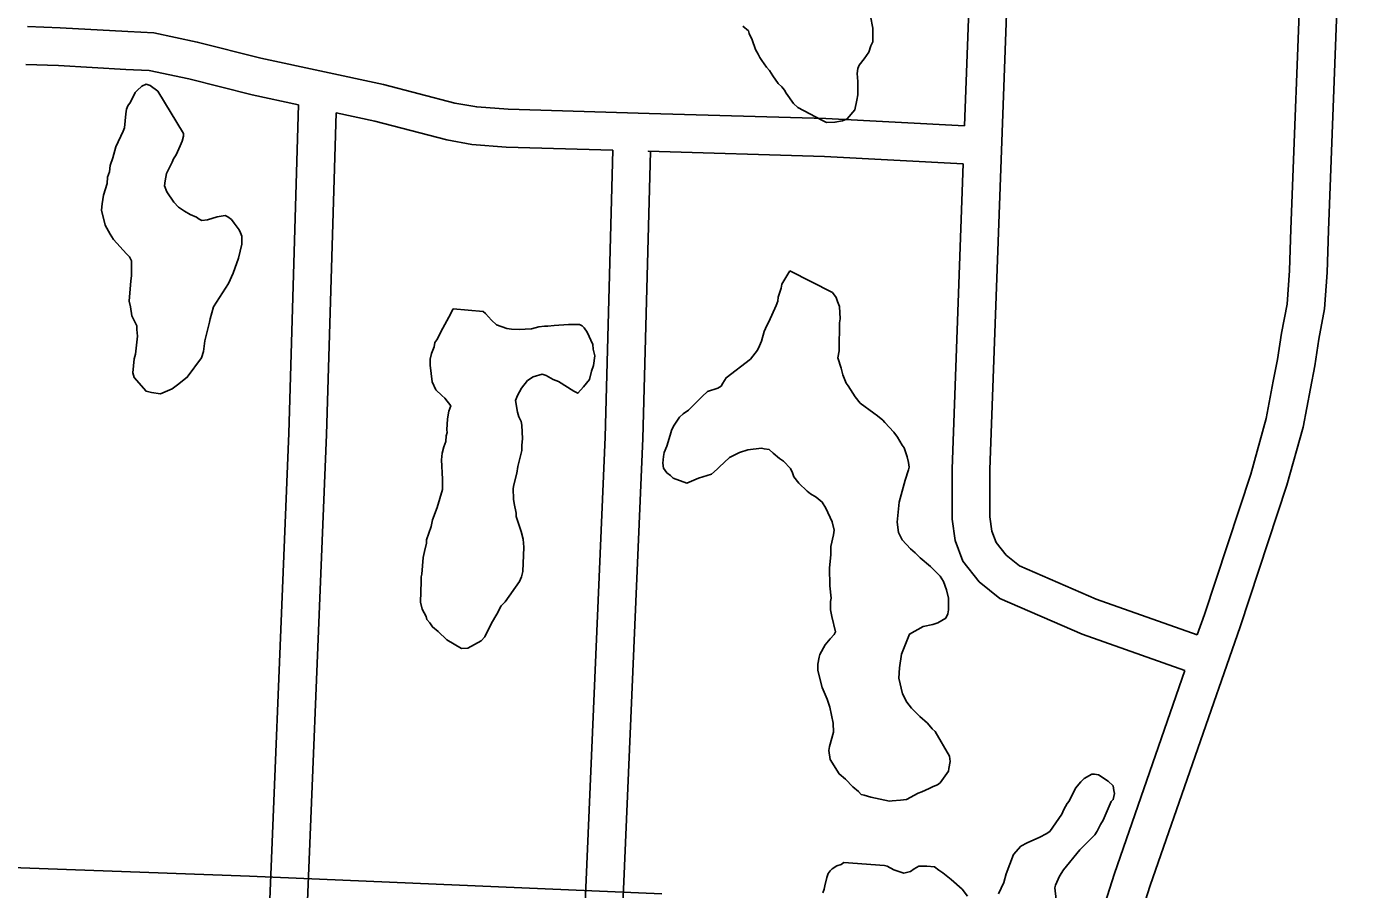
# Model space of a CAD drawing. Extents: x 3677843 to 3715951, y 511991 to 537744.
# Drawn here: x 3701826 to 3702883, y 520197 to 520883 of the extents above; entities that cross this region are included whole.
import ezdxf

# ---------------------------------------------------------------- set-up
doc = ezdxf.new("R2010")
doc.units = 0
doc.layers.add('V-ROAD-CNTR', color=7, linetype='Continuous')
doc.layers.add('V-SITE-VEGE', color=7, linetype='Continuous')

msp = doc.modelspace()

# ---------------------------------------------------------------- linework, layer by layer
at = {"layer": 'V-ROAD-CNTR'}
for points in [[(3702600.2, 521539.6), (3702577.8, 520981.1), (3702571.3, 520803.9)], [(3702630.2, 521538.7), (3702607.8, 520980), (3702591.3, 520530.9), (3702591.4, 520508.4), (3702591.4, 520493.5), (3702592.9, 520482), (3702596.3, 520473.1), (3702604.4, 520463), (3702615, 520454.5), (3702675.8, 520428.1), (3702756.2, 520399.6)], [(3702890, 521529.6), (3702876.7, 521146.9), (3702860.5, 520720.9), (3702859.4, 520687.4), (3702857.3, 520658.5), (3702852.8, 520634.4), (3702849.6, 520613.3), (3702846.1, 520595.4), (3702840.2, 520564.6), (3702827.4, 520518.6), (3702790.2, 520406.1), (3702718.7, 520200.6), (3702602.9, 519837.1)], [(3702860.1, 521530.8), (3702846.8, 521148), (3702830.5, 520722), (3702829.4, 520689), (3702827.5, 520662.4), (3702823.2, 520639.4), (3702820, 520618.4), (3702816.6, 520601.1), (3702811, 520571.5), (3702798.7, 520527.4), (3702761.8, 520415.7), (3702756.2, 520399.6)], [(3701826.6, 520882.8), (3701852.8, 520881.8), (3701906.4, 520878.8), (3701927.2, 520877.8), (3701961.6, 520870.5), (3702012.1, 520857.8), (3702109.5, 520836.8), (3702166.2, 520822.1), (3702183.7, 520819), (3702208.7, 520817.1), (3702320.7, 520813.8), (3702461.1, 520809.7), (3702571.3, 520803.9)], [(3701825.5, 520852.8), (3701851.4, 520851.8), (3701904.9, 520848.8), (3701923.3, 520848), (3701954.8, 520841.2), (3702005.3, 520828.6), (3702042.1, 520820.6)], [(3702042.1, 520820.6), (3702034.4, 520559.9), (3702015.6, 520098.7), (3701996.4, 519508.8)], [(3702071.9, 520814.2), (3702064.4, 520558.8), (3702045.6, 520097.6), (3702026.4, 519507.7)], [(3702071.9, 520814.2), (3702102.6, 520807.6), (3702159.8, 520792.8), (3702179.9, 520789.2), (3702207.1, 520787.1), (3702291.7, 520784.6)], [(3702291.7, 520784.6), (3702285.6, 520556.7), (3702265.7, 520087.7), (3702241.6, 519499.7)], [(3702321.7, 520783.7), (3702315.6, 520555.7), (3702295.6, 520086.4), (3702271.6, 519498.5)], [(3702319.8, 520783.8), (3702319.8, 520783.8), (3702459.9, 520779.7), (3702570.2, 520773.9)], [(3702570.2, 520773.9), (3702561.3, 520531.5), (3702561.4, 520508.3), (3702561.5, 520491.5), (3702563.7, 520474.6), (3702570, 520458.1), (3702583, 520441.7), (3702599.4, 520428.6), (3702664.8, 520400.2), (3702746.3, 520371.3)], [(3702746.3, 520371.3), (3702690.3, 520210.1), (3702570.9, 519835.6), (3702559.5, 519796.8), (3702547.5, 519755.3), (3702543.6, 519735.4), (3702542, 519712.4), (3702539.2, 519676.3), (3702530.9, 519505.8), (3702530.2, 519488.9)], [(3702330.8, 520193.8), (3702003.1, 520207.9), (3701435.9, 520228.7), (3701252, 520233.2), (3701155.6, 520243.1), (3701104.7, 520246.8), (3701072, 520253.1), (3701039.6, 520258.8), (3701013.8, 520261.1), (3700977.8, 520264.4), (3700923.5, 520266.9), (3700858.8, 520272.5), (3700708.2, 520279.4), (3700481.3, 520282.8), (3700447.3, 520283.2), (3700416.8, 520287.2), (3700385.1, 520290.7), (3700342, 520296.8), (3700310, 520303.4), (3700277.8, 520310.4), (3700244.1, 520316.9), (3700238.4, 520318.3)]]:
    msp.add_lwpolyline(points, dxfattribs=at)
at = {"layer": 'V-SITE-VEGE'}
for points in [[(3702496.6, 520891), (3702498.3, 520881.7), (3702498.4, 520870.8), (3702496.8, 520867.5), (3702495.1, 520862.6), (3702491.4, 520857.1), (3702487.6, 520852.2), (3702486.5, 520849.5), (3702486, 520845.6), (3702486.6, 520839.1), (3702486.6, 520828.7), (3702485.6, 520824.4), (3702484, 520816.7), (3702478, 520809.6), (3702474.2, 520807.9), (3702468.2, 520806.8), (3702461.7, 520806.7), (3702457.9, 520808.4), (3702438.7, 520818.6), (3702435.4, 520821.8), (3702429.4, 520830), (3702428.3, 520832.2), (3702426.1, 520834.9), (3702423.3, 520837.6), (3702418.9, 520843.6), (3702416.2, 520847.9), (3702414, 520850.6), (3702410.1, 520856), (3702408.5, 520858.2), (3702407.3, 520860.9), (3702405.1, 520864.7), (3702402.4, 520872.4), (3702400.1, 520877.3), (3702399.6, 520879.4), (3702395.2, 520883.2)], [(3702551.9, 520282.1), (3702549.7, 520280.4), (3702546.4, 520279.3), (3702543.2, 520277.7), (3702537.2, 520274.9), (3702534.5, 520273.8), (3702525.2, 520268.8), (3702520.3, 520268.2), (3702513.8, 520267.7), (3702511.6, 520267.6), (3702496.9, 520270.8), (3702491.4, 520272.4), (3702489.2, 520272.9), (3702487, 520275.1), (3702482.6, 520278.9), (3702476.6, 520284.9), (3702471.6, 520289.2), (3702464.5, 520300.6), (3702463.3, 520307.7), (3702463.9, 520311), (3702467.1, 520322.4), (3702467, 520329.5), (3702464.2, 520342.1), (3702462, 520348.6), (3702458.1, 520357.8), (3702454.7, 520371.4), (3702454.7, 520376.4), (3702455.8, 520381.8), (3702456.3, 520384), (3702460.6, 520391.7), (3702464.4, 520396.6), (3702467.6, 520399.9), (3702468.7, 520402.1), (3702465.9, 520414.1), (3702464.8, 520419.5), (3702464.7, 520426.1), (3702465.3, 520428.8), (3702464.1, 520438.6), (3702464, 520452.8), (3702465, 520463.1), (3702465, 520469.7), (3702467.1, 520479), (3702467.6, 520482.8), (3702466, 520489.3), (3702461, 520500.2), (3702458.2, 520505.1), (3702453.3, 520508.9), (3702448.9, 520511.6), (3702446.2, 520513.8), (3702439.6, 520520.2), (3702435.7, 520525.1), (3702434.6, 520528.4), (3702433, 520531.7), (3702427.5, 520537.6), (3702424.2, 520539.8), (3702419.2, 520544.1), (3702416, 520546.8), (3702412.1, 520547.3), (3702409.9, 520547.9), (3702399, 520546.7), (3702392.5, 520544.5), (3702384.4, 520540.6), (3702376.2, 520532.9), (3702374.6, 520531.3), (3702370.3, 520527.4), (3702359.9, 520524.1), (3702350.7, 520520.2), (3702339.7, 520524), (3702337.5, 520526.1), (3702334.8, 520528.3), (3702332.1, 520532.1), (3702331.5, 520535.9), (3702332, 520541.4), (3702332.5, 520544.6), (3702334.7, 520549.6), (3702337.3, 520558.3), (3702338.4, 520562.1), (3702340, 520565.4), (3702342.2, 520568.7), (3702344.9, 520572.5), (3702347.6, 520575.3), (3702351.9, 520578), (3702362.8, 520589), (3702367.1, 520592.9), (3702375.3, 520595.6), (3702378, 520597.3), (3702379.1, 520599.5), (3702381.8, 520603.9), (3702401.3, 520618.7), (3702406.7, 520625.8), (3702408.3, 520629.1), (3702409.9, 520633), (3702412.1, 520640.6), (3702414.2, 520645.5), (3702415.8, 520648.3), (3702421.7, 520661.4), (3702422.8, 520664.7), (3702423.3, 520668), (3702425.5, 520675.1), (3702426, 520678.3), (3702432.5, 520688.7)], [(3702432.5, 520688.7), (3702466.4, 520671.5), (3702469.2, 520667.7), (3702470.3, 520664.5), (3702471.9, 520660.6), (3702472.5, 520650.8), (3702472, 520647.6), (3702472, 520643.7), (3702471.6, 520630.1), (3702471.6, 520625.2), (3702470.6, 520619.7), (3702473.3, 520611.6), (3702474.5, 520606.1), (3702477.2, 520599.6), (3702478.9, 520597.4), (3702484.4, 520588.7), (3702488.3, 520583.8), (3702499.2, 520575.7), (3702502, 520573.6), (3702506.3, 520570.3), (3702508, 520568.2), (3702515.1, 520560.6), (3702517.9, 520556.8), (3702521.7, 520550.2), (3702523.4, 520548.1), (3702525.6, 520541), (3702526.7, 520536.6), (3702527.3, 520532.8), (3702526.8, 520530.6), (3702524.1, 520522.4), (3702519.3, 520505), (3702517.8, 520489.1), (3702518.9, 520481), (3702521.7, 520475), (3702528.3, 520467.9), (3702532.1, 520464.7), (3702536, 520460.9), (3702544.2, 520453.9), (3702551.9, 520446.3), (3702554.6, 520441.9), (3702556.9, 520435.4), (3702558.5, 520428.9), (3702558.6, 520419.6), (3702558.1, 520416.3), (3702556.5, 520413), (3702549.9, 520409.2), (3702546.1, 520408), (3702538.5, 520406.4), (3702527.6, 520400.3), (3702521.2, 520384.4), (3702519.6, 520373.5), (3702519.1, 520365.3), (3702522, 520352.8), (3702525.3, 520346.3), (3702529.1, 520341.4), (3702535.7, 520334.9), (3702541.7, 520329.5), (3702545.6, 520325.1), (3702547.8, 520323), (3702559.4, 520303.4), (3702559.9, 520299), (3702558.9, 520293.6), (3702558.4, 520291.4), (3702551.9, 520282.1)], [(3702222.2, 520642.6), (3702227.1, 520642.7), (3702233.1, 520644.3), (3702237.5, 520644.9), (3702240.2, 520644.9), (3702245.1, 520645.5), (3702256.6, 520646.1), (3702265.3, 520646.2), (3702267.5, 520645.1), (3702269.1, 520643.5), (3702271.3, 520640.2), (3702275.8, 520630.4), (3702276.3, 520626.6), (3702277.5, 520621.2), (3702276.4, 520613.5), (3702274.8, 520609.2), (3702273.2, 520602.6), (3702268.4, 520596.6), (3702264, 520591.6), (3702260.7, 520593.3), (3702248.7, 520600.8), (3702244.3, 520602.4), (3702238.8, 520605.7), (3702235.6, 520606.7), (3702228.5, 520604.5), (3702224.1, 520601.7), (3702219.3, 520595.7), (3702216, 520589.7), (3702214.4, 520585.9), (3702216.1, 520576.6), (3702217.2, 520572.8), (3702218.9, 520569), (3702219.5, 520566.3), (3702220.1, 520555.4), (3702219.6, 520550.4), (3702219.6, 520546.1), (3702216.4, 520533.5), (3702215.4, 520528), (3702213.2, 520518.8), (3702212.7, 520516), (3702212.8, 520507.3), (3702213.3, 520504), (3702215, 520496.4), (3702215, 520493.7), (3702218.9, 520481.7), (3702220.6, 520475.7), (3702221.2, 520469.2), (3702220.2, 520450.1), (3702219.2, 520445.7), (3702217.6, 520441.9), (3702206.2, 520426), (3702203, 520422.7), (3702199.7, 520416.1), (3702195.4, 520409), (3702190, 520398.1), (3702187.3, 520394.8), (3702176.5, 520389.2), (3702171.5, 520388.7), (3702160, 520395.7), (3702152.9, 520402.2), (3702148.5, 520406), (3702146.3, 520409.2), (3702144.1, 520411.9), (3702143.6, 520414.1), (3702140.3, 520420.1), (3702139.1, 520425.6), (3702139.6, 520441.9), (3702139.5, 520445.7), (3702140.1, 520447.9), (3702141.1, 520461), (3702142.1, 520465.9), (3702143.7, 520472.5), (3702143.7, 520475.2), (3702147.5, 520485.6), (3702148.5, 520491.1), (3702152.3, 520500.9), (3702156.5, 520515.1), (3702156.5, 520523.3), (3702155.8, 520538.6), (3702156.3, 520544), (3702157.4, 520548.9), (3702159, 520553.3), (3702159.5, 520557.7), (3702160.1, 520560.4), (3702160, 520562.6), (3702160.5, 520571.3), (3702161.6, 520577.3), (3702163.2, 520581.7), (3702158.2, 520587.7), (3702156, 520589.8), (3702151.1, 520594.2), (3702148.3, 520600.7), (3702146.6, 520613.8), (3702146.6, 520618.7), (3702147.6, 520623.1), (3702149.8, 520628.5), (3702150.3, 520631.8), (3702151.9, 520634), (3702156.8, 520643.3), (3702161.6, 520652.1), (3702164.9, 520658.6)], [(3702164.9, 520658.6), (3702188.9, 520656.6), (3702190.5, 520655), (3702195.5, 520649.5), (3702199.3, 520645.8), (3702207.5, 520643.1), (3702211.3, 520642.6), (3702217.9, 520642.1), (3702222.2, 520642.6)], [(3702620.9, 520234.5), (3702631.2, 520239), (3702636.1, 520241.7), (3702638.9, 520243.4), (3702648.6, 520257.1), (3702650.2, 520260.9), (3702652.9, 520265.8), (3702654.5, 520267.5), (3702659.4, 520277.9), (3702663.7, 520282.8), (3702666.4, 520285.6), (3702672.4, 520288.9), (3702674.6, 520288.9), (3702677.8, 520288.4), (3702685.5, 520283.5), (3702689.3, 520279.7), (3702689.9, 520275.9), (3702690.5, 520273.7), (3702689.4, 520268.8), (3702687.8, 520267.2), (3702681.3, 520252.4), (3702679.2, 520249.1), (3702676.5, 520243.6), (3702674.9, 520240.9), (3702662.9, 520228.8), (3702650, 520212.9)], [(3702598.3, 520194), (3702602.6, 520202.8), (3702604.2, 520209.9), (3702610.1, 520225.2), (3702616, 520231.8), (3702620.9, 520234.5)], [(3702458.6, 520194.8), (3702459.7, 520197.5), (3702460.2, 520200.2), (3702461.8, 520206.8), (3702462.9, 520210), (3702464.5, 520212.2), (3702466.1, 520213.9), (3702469.9, 520216.1), (3702473.2, 520217.2), (3702475.4, 520218.9), (3702507.6, 520216.3), (3702509.8, 520215.8), (3702515.2, 520213.1), (3702522.9, 520210.4), (3702528.3, 520211.6), (3702531.1, 520213.8), (3702534.9, 520216), (3702541.4, 520216), (3702547.4, 520215.5), (3702550.7, 520212.8), (3702554, 520210.7), (3702560.6, 520205.2), (3702569.3, 520197.7), (3702573.7, 520192.2)], [(3702650, 520212.9), (3702646.7, 520208), (3702643.5, 520200.9), (3702643, 520198.7), (3702644.1, 520189.4)]]:
    msp.add_lwpolyline(points, dxfattribs=at)
msp.add_lwpolyline([(3701930.3, 520831.6), (3701950.7, 520797.9), (3701950.7, 520795.8), (3701949.6, 520791.9), (3701948, 520788.1), (3701944.8, 520781), (3701942.6, 520777.7), (3701941.6, 520775), (3701937.3, 520766.2), (3701936.2, 520760.2), (3701935.7, 520756.4), (3701937.4, 520751.5), (3701942.9, 520743.3), (3701946.7, 520739.5), (3701951.6, 520736.3), (3701956, 520733.6), (3701960.9, 520731.5), (3701963.1, 520729.8), (3701965.3, 520728.8), (3701969.7, 520729.3), (3701977.3, 520731.6), (3701983.8, 520732.7), (3701986, 520731.6), (3701988.8, 520729.5), (3701991, 520726.7), (3701994.8, 520721.3), (3701995.9, 520719.1), (3701997, 520716.4), (3701997.1, 520709.9), (3701994.4, 520699), (3701990.1, 520686.9), (3701986.4, 520678.7), (3701974.5, 520660.1), (3701971.8, 520650.8), (3701971.3, 520648.1), (3701967.6, 520633.3), (3701966.5, 520624.6), (3701964.9, 520619.7), (3701953.6, 520604.3), (3701946, 520598.3), (3701941.7, 520595), (3701932.4, 520591.1), (3701925.3, 520592.1), (3701920.9, 520593.2), (3701911.6, 520604), (3701910.5, 520607.9), (3701911.5, 520618.8), (3701912.6, 520622.6), (3701914.1, 520636.8), (3701913.5, 520642.2), (3701913.5, 520645), (3701909.6, 520653.1), (3701908.5, 520660.2), (3701907.4, 520664.6), (3701908.9, 520680.9), (3701909.4, 520684.8), (3701909.3, 520696.8), (3701907.7, 520700), (3701905.5, 520702.2), (3701895.1, 520713.6), (3701892.3, 520717.9), (3701888.4, 520725), (3701885.6, 520737), (3701886.1, 520741.9), (3701887.2, 520749), (3701889.9, 520758.3), (3701890.4, 520763.2), (3701892, 520767.5), (3701892.5, 520772.5), (3701894.6, 520778.5), (3701896.8, 520787.2), (3701902.7, 520799.8), (3701903.7, 520802.5), (3701904.8, 520813.4), (3701905.3, 520817.3), (3701906.4, 520820), (3701908.5, 520822.7), (3701912.3, 520830.4), (3701913.9, 520832.1), (3701917.7, 520835.4), (3701921, 520837), (3701924.2, 520835.9)], close=True, dxfattribs=at)

doc.saveas('drawing.dxf')
